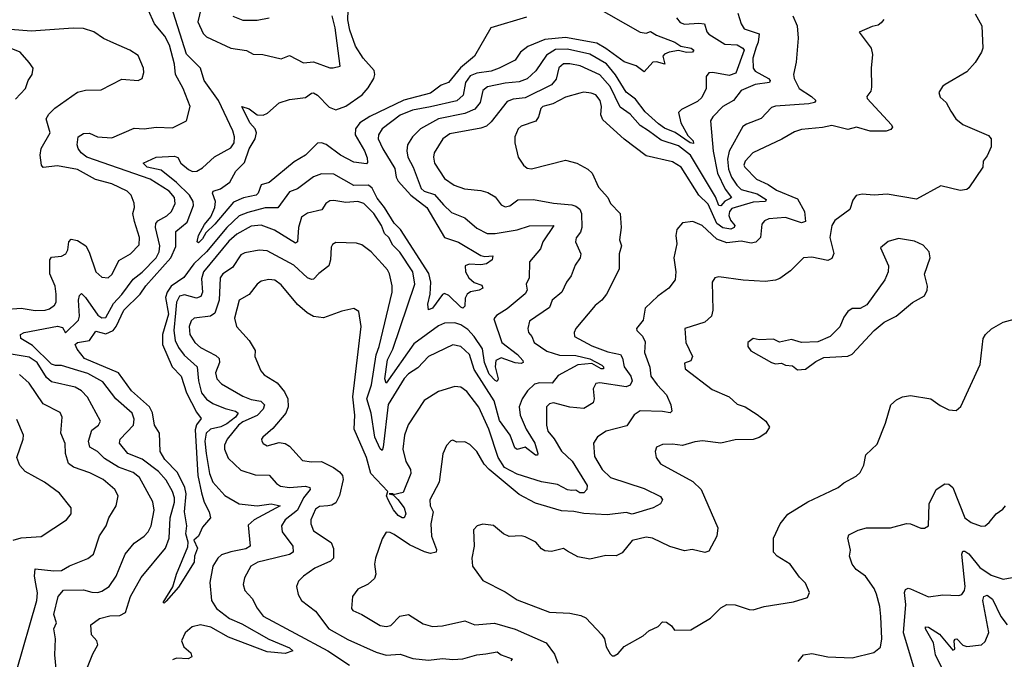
# Model space of a CAD drawing. Extents: x 1552294 to 1694791, y 811929 to 917222.
# Tile 591 of 643: x 1665018 to 1669900, y 888173 to 891346. Entities that reach past the tile are written whole.
import ezdxf

# ---------------------------------------------------------------- set-up
doc = ezdxf.new("R2010")
doc.units = 0

msp = doc.modelspace()

# ---------------------------------------------------------------- linework, layer by layer
at = {"layer": '0CON10XD'}
for points in [[(1665325.3, 888064.7), (1665379.8, 888200.2), (1665405.5, 888245), (1665400, 888265), (1665373.3, 888295), (1665370.6, 888345), (1665413.8, 888376.2), (1665465, 888388.9), (1665515, 888390), (1665542.2, 888405), (1665566.9, 888485), (1665621, 888579), (1665741.3, 888725), (1665758.7, 888775), (1665764.8, 888875.2), (1665785, 888952.5), (1665785.2, 888975), (1665776.4, 889005), (1665745, 889062.7), (1665705.7, 889105), (1665625, 889166.7), (1665553.6, 889195), (1665513.1, 889245), (1665515.5, 889265), (1665581.8, 889335), (1665585.9, 889365), (1665575.3, 889395), (1665494.6, 889465), (1665430.2, 889550.2), (1665355, 889591.2), (1665306, 889606), (1665225, 889630), (1665195, 889630), (1665175, 889637.5), (1665080.8, 889730.8), (1665024.3, 889765), (1665021.9, 889785), (1665040, 889795), (1665205, 889826.3), (1665229.9, 889819.9), (1665245, 889792.2), (1665309.1, 889855), (1665313.8, 889876.2), (1665310.3, 889955), (1665315, 889978.8), (1665325, 889988.1), (1665345, 889968.2), (1665405, 889880), (1665425, 889866.6), (1665445, 889868.9), (1665482.3, 889937.7), (1665525, 889982.4), (1665581.2, 890058.8), (1665625, 890093.7), (1665695.2, 890165), (1665709.2, 890195), (1665713.5, 890225), (1665690.8, 890315), (1665692.2, 890335), (1665702.2, 890347.8), (1665746.8, 890373.2), (1665770.9, 890395), (1665788.4, 890435), (1665784.7, 890465), (1665759.5, 890495), (1665665, 890554.8), (1665350.6, 890665), (1665323.5, 890685), (1665307.2, 890707.2), (1665302.5, 890725), (1665307.8, 890765), (1665335, 890781.3), (1665363.5, 890783.5), (1665403.8, 890765), (1665475, 890760.4), (1665585, 890808.1), (1665635, 890804.4), (1665695, 890813.5), (1665775, 890809.6), (1665844.2, 890845), (1665862.7, 890915), (1665828.4, 891005), (1665790.3, 891075), (1665784.7, 891125), (1665760.9, 891219.1), (1665737.3, 891265), (1665685.8, 891325), (1665654.6, 891395)], [(1667055, 890913.8), (1666965, 890896.7), (1666905, 890873.2), (1666815.4, 890805), (1666797.5, 890775), (1666796.1, 890755), (1666819.2, 890705), (1666878.3, 890608.3), (1666884.9, 890565), (1666894.2, 890545), (1666956.7, 890475), (1667037.2, 890415), (1667123.8, 890265), (1667192.9, 890242.9), (1667305, 890176.8), (1667325, 890171.4), (1667364.2, 890174.2), (1667360, 890155), (1667331.9, 890135), (1667305, 890130.2), (1667246.9, 890133.1), (1667226.9, 890125), (1667229.2, 890095), (1667245.4, 890065), (1667272, 890042), (1667309.2, 890029.2), (1667314.2, 890015), (1667296.3, 890003.7), (1667253.6, 889996.4), (1667236.4, 889985), (1667227.1, 889965), (1667225.8, 889925), (1667215, 889915.5), (1667205, 889920.9), (1667145, 889977.5), (1667125, 889987.5), (1667115, 889982.2), (1667065, 889914.6), (1667045, 889906.7), (1667042.1, 889935), (1667053.1, 889985), (1667056.1, 890045), (1667046.7, 890086.7), (1666906.9, 890305), (1666875, 890336.1), (1666827.3, 890415), (1666790.2, 890460.2), (1666765, 890511.3), (1666747.7, 890525), (1666675, 890524.3), (1666575, 890580.7), (1666515, 890581.1), (1666475, 890566), (1666395, 890507.3), (1666355, 890492.7), (1666297.7, 890412.3), (1666235, 890412.7), (1666149.4, 890390.6), (1666106.8, 890373.2), (1666044.4, 890315.6), (1665943.5, 890195), (1665881.1, 890135), (1665832.4, 890067.6), (1665769.3, 890025), (1665749.3, 889995), (1665741.5, 889968.5), (1665756.3, 889885), (1665725.6, 889785), (1665726.3, 889735), (1665773.7, 889623.7), (1665818.3, 889578.3), (1665845.1, 889495), (1665895, 889398.9), (1665917.8, 889367.8), (1665894.2, 889335.8), (1665888.7, 889311.3), (1665901.2, 889085), (1665918.9, 888998.9), (1665932.7, 888952.7), (1665957.8, 888905), (1665964, 888875), (1665925, 888828.8), (1665905.3, 888784.7), (1665882, 888765), (1665899.2, 888725), (1665884.6, 888685), (1665883.3, 888655), (1665805, 888531.2), (1665745, 888462), (1665735, 888452), (1665730, 888455), (1665776.6, 888533.4), (1665794.7, 888595), (1665851.9, 888731.9), (1665852.9, 888755), (1665841.2, 888795), (1665846.8, 888835), (1665835.2, 888905), (1665843.7, 888995), (1665836.2, 889025), (1665800.2, 889100.2), (1665738.1, 889165), (1665714.4, 889205), (1665710.8, 889295), (1665685.9, 889335), (1665676.8, 889396.8), (1665661.6, 889425), (1665571.9, 889505), (1665508.4, 889595), (1665338.5, 889665), (1665302.3, 889712.3), (1665292.9, 889735), (1665304.2, 889745), (1665364.4, 889755.6), (1665395, 889800.4), (1665445, 889788.3), (1665481, 889805), (1665496.4, 889825), (1665534.9, 889905.1), (1665615.6, 889985), (1665643.3, 890026.7), (1665766.6, 890165), (1665791.8, 890221.8), (1665791.6, 890295), (1665848.3, 890341.7), (1665879.6, 890425), (1665877.9, 890445), (1665860.2, 890475), (1665795, 890538.7), (1665719.6, 890599.6), (1665650, 890615), (1665630, 890635), (1665695, 890664.3), (1665785, 890669.6), (1665802.3, 890662.3), (1665817.2, 890635), (1665855, 890603.1), (1665875, 890593.8), (1665895.7, 890594.3), (1665925, 890611.2), (1665983.8, 890666.2), (1666065, 890710), (1666081.2, 890735), (1666082.5, 890765), (1666074.6, 890795), (1666004.1, 890945), (1665932.3, 891045), (1665914.7, 891105), (1665845.7, 891175), (1665769.1, 891415)], [(1667531.7, 891358.3), (1667354.4, 891305.6), (1667272.9, 891165), (1667203, 891107), (1667144.7, 891035.3), (1667108, 891022), (1667055, 890981.5), (1666923.3, 890946.7), (1666753.5, 890866.5), (1666704.7, 890835), (1666682.6, 890805), (1666681.2, 890775), (1666727.4, 890695), (1666740.5, 890660.5), (1666742.9, 890637.1), (1666738, 890632), (1666675, 890640), (1666609.1, 890675), (1666537.2, 890727.2), (1666515, 890735.3), (1666495, 890733.8), (1666435.4, 890675), (1666378.3, 890641.7), (1666255, 890538), (1666215, 890527.5), (1666200, 890485), (1666190, 890475), (1666128.1, 890461.9), (1666078.7, 890441.3), (1665985, 890331.1), (1665941.4, 890288.6), (1665925, 890259.5), (1665905, 890240), (1665897.5, 890245), (1665904.7, 890275), (1665935, 890330.9), (1665965, 890368.6), (1665985.4, 890415), (1665988, 890445), (1665973.3, 890485), (1665977.5, 890495), (1666013.6, 890506.4), (1666060, 890540), (1666089.5, 890595), (1666131.8, 890638.2), (1666155, 890705.6), (1666185.3, 890754.7), (1666192.4, 890785), (1666184.8, 890804.8), (1666158.9, 890835), (1666120, 890915), (1666155, 890904), (1666195, 890874.3), (1666225, 890871.9), (1666246.9, 890883.1), (1666305, 890934), (1666355, 890950.8), (1666435, 890960.8), (1666465, 890982.5), (1666475, 890982.9), (1666495, 890971.4), (1666552.8, 890912.8), (1666585, 890899.7), (1666635, 890916.5), (1666715.9, 890974.1), (1666745, 891007.8), (1666773.4, 891055), (1666779.2, 891075), (1666774.8, 891095), (1666721.2, 891155), (1666683, 891215), (1666654.9, 891294.9), (1666644.8, 891345.2), (1666646, 891394)], [(1665917.6, 891405), (1665901.9, 891335), (1665927.2, 891277.2), (1665945, 891261.1), (1666065, 891205.3), (1666142.9, 891192.9), (1666175, 891175.7), (1666223.4, 891173.4), (1666315, 891152.7), (1666355, 891169.2), (1666425, 891132.5), (1666475, 891137.5), (1666555, 891108.1), (1666572.7, 891107.3), (1666606.7, 891115), (1666581.9, 891305), (1666567.3, 891365)], [(1667864.5, 891415), (1668095, 891284), (1668125, 891279.7), (1668145, 891288.2), (1668175, 891269.8), (1668265.6, 891235), (1668296.7, 891215), (1668347.5, 891205), (1668360, 891195), (1668354.5, 891185.5), (1668325, 891184.1), (1668285, 891193.3), (1668238.9, 891185), (1668215.5, 891175), (1668207.3, 891165), (1668217.5, 891125), (1668175, 891136.8), (1668157.5, 891135), (1668115, 891088), (1668075, 891117.1), (1668015, 891136.5), (1667924, 891204), (1667879.6, 891229.6), (1667725, 891257.5), (1667622.5, 891247.5), (1667536.8, 891213.2), (1667501.8, 891185), (1667474.7, 891145.3), (1667395.6, 891105), (1667355, 891090.2), (1667285, 891081.7), (1667251.9, 891068.1), (1667228.3, 891035), (1667217.4, 890972.6), (1667185.6, 890944.4), (1667055, 890913.8)], [(1668578.7, 891378.7), (1668595.3, 891325.3), (1668611, 891301), (1668685, 891276), (1668679.8, 891235), (1668669.6, 891210.4), (1668653, 891155), (1668655.3, 891105), (1668665, 891091.2), (1668731.5, 891055), (1668738.8, 891045), (1668735.6, 891035), (1668665, 891024.2), (1668595.6, 890995), (1668556.9, 890945), (1668503.8, 890915), (1668454.7, 890865), (1668442.8, 890845), (1668456.7, 890693.3), (1668478.6, 890585), (1668515.8, 890505.8), (1668547.2, 890465), (1668540.9, 890459.1), (1668514.5, 890445.5), (1668495, 890423.5), (1668485, 890423.9), (1668468.2, 890468.2), (1668343.5, 890675), (1668285, 890720.6), (1668198.5, 890748.5), (1668135.7, 890795.7), (1668095, 890822), (1668045, 890877.1), (1667995, 890912), (1667946.5, 891015), (1667895, 891073.2), (1667796.6, 891116.6), (1667745, 891128), (1667715, 891126.8), (1667691.9, 891108.1), (1667678.8, 891051.2), (1667655, 891022.6), (1667525, 890958.8), (1667465, 890952.1), (1667435, 890940.7), (1667355, 890838.8), (1667331.9, 890818.1), (1667305, 890807.5), (1667150.7, 890779.3), (1667116.8, 890755), (1667073.8, 890685), (1667070, 890665), (1667075.4, 890635), (1667125, 890558.8), (1667172.5, 890525), (1667223, 890507), (1667305, 890498.5), (1667338.5, 890488.5), (1667375, 890467.5), (1667405, 890427.5), (1667425, 890418.5), (1667447.6, 890422.4), (1667487.4, 890452.6), (1667565, 890454.6), (1667665, 890436.2), (1667755, 890428.4), (1667775, 890421.8), (1667795.5, 890405.5), (1667803, 890385), (1667805.4, 890314.6), (1667798, 890292), (1667776.7, 890263.3), (1667773.1, 890245), (1667800, 890185), (1667797.5, 890165), (1667772.2, 890127.8), (1667751.8, 890075), (1667728.9, 890045), (1667705.5, 889995), (1667658.5, 889955), (1667645, 889918), (1667545, 889850), (1667537.5, 889815), (1667541.4, 889795), (1667557.5, 889775), (1667568.2, 889745), (1667631.1, 889701.1), (1667695, 889681.6), (1667775, 889680.5), (1667845, 889664.3), (1667905, 889632.5), (1667912.5, 889625), (1667912, 889615), (1667901.5, 889615), (1667855, 889641), (1667785, 889634.2), (1667688, 889582), (1667657.6, 889542.4), (1667595, 889545.2), (1667571.3, 889538.7), (1667535.2, 889504.8), (1667508.6, 889465), (1667495.2, 889425), (1667498.7, 889385), (1667528.9, 889315), (1667572.2, 889245), (1667586.6, 889195), (1667585, 889186.7), (1667575, 889186.7), (1667525, 889226.1), (1667485, 889214), (1667473.2, 889223.2), (1667450.3, 889285), (1667397.2, 889357.2), (1667370.8, 889455), (1667271.6, 889611.6), (1667247.8, 889685), (1667205, 889724.7), (1667165, 889733.8), (1667045, 889676.2), (1666991.5, 889618.5), (1666945, 889590), (1666925, 889566.7), (1666845, 889436.9), (1666820.6, 889225), (1666815, 889209.2), (1666805, 889217.8), (1666779.5, 889275), (1666761, 889395), (1666738.7, 889465), (1666763.1, 889535), (1666785.8, 889684.2), (1666800.8, 889725), (1666865.3, 889995), (1666865.3, 890025.3), (1666851.2, 890085), (1666841.8, 890105), (1666814.6, 890135), (1666761.1, 890195), (1666715, 890230), (1666688.3, 890238.3), (1666585, 890241.1), (1666568.5, 890231.5), (1666562.2, 890217.8), (1666558.8, 890155), (1666550.5, 890125), (1666502, 890088), (1666475, 890058.9), (1666465, 890057.1), (1666445, 890065.4), (1666378, 890128), (1666245, 890199.7), (1666205, 890202.7), (1666135, 890189.1), (1666115, 890179.2), (1666072.7, 890117.3), (1666025.5, 890085), (1666012.2, 890065), (1666006.4, 889955), (1665985, 889891.2), (1665964.8, 889875.2), (1665883.7, 889866.3), (1665868.2, 889851.8), (1665858.2, 889825), (1665861.8, 889785), (1665886.2, 889745), (1665915, 889719.6), (1665991.1, 889681.1), (1666007.3, 889665), (1666008.5, 889645), (1665988.9, 889595), (1665994.6, 889565), (1666019.1, 889539.1), (1666125, 889478), (1666165, 889462.4), (1666214.1, 889454.1), (1666232.1, 889435), (1666225.3, 889415), (1666195, 889383), (1666125, 889351.4), (1666103, 889335), (1666047.3, 889265), (1666034.2, 889235.8), (1666034, 889215), (1666051.6, 889171.6), (1666115, 889112.2), (1666185, 889089.1), (1666255, 889087.1), (1666290.9, 889045), (1666311.9, 889031.9), (1666355.2, 889025.2), (1666435, 889031.6), (1666457.1, 889025), (1666458.4, 889015), (1666424.9, 888975.1), (1666396, 888914), (1666333.5, 888865), (1666315.5, 888835), (1666319.5, 888805), (1666372.2, 888735), (1666373.1, 888705), (1666356.1, 888693.9), (1666234, 888664), (1666198.6, 888655), (1666164.5, 888635), (1666132.3, 888577.7), (1666126.2, 888545), (1666134.5, 888515), (1666170.4, 888475), (1666195, 888427.1), (1666225, 888387.5), (1666545, 888216.2), (1666653.8, 888143.8)], [(1666075, 891363.1), (1666125, 891344.6), (1666195.4, 891344.6), (1666255, 891355.6)], [(1669303.4, 891346.6), (1669289.9, 891330.1), (1669275, 891319.4), (1669245, 891313.1), (1669180, 891285), (1669240, 891205), (1669246.4, 891173.6), (1669240, 891105), (1669241.7, 891011.7), (1669237.9, 890992.1), (1669218.8, 890965), (1669220, 890955), (1669340, 890825), (1669346.2, 890813.8), (1669338, 890802), (1669315, 890794), (1669235, 890793.3), (1669166.4, 890813.6), (1669125, 890801.2), (1669045, 890821.2), (1668999.4, 890810.6), (1668895, 890800.8), (1668859.5, 890790.5), (1668797, 890753), (1668652.5, 890685), (1668615.6, 890645), (1668608.6, 890625), (1668612.9, 890615), (1668671.9, 890555), (1668728.9, 890528.9), (1668770.8, 890500.8), (1668875, 890456.9), (1668910, 890395), (1668914.5, 890345.5), (1668895, 890339.1), (1668814.7, 890364.7), (1668731.7, 890358.3), (1668711.7, 890348.3), (1668698.1, 890331.9), (1668690.4, 890265), (1668667.9, 890242.1), (1668645, 890237.8), (1668595, 890247.8), (1668525, 890239.6), (1668475, 890257.8), (1668401.9, 890325), (1668355, 890345.7), (1668305, 890338), (1668276.7, 890305), (1668271.9, 890275), (1668276.9, 890235), (1668261.1, 890165), (1668270.8, 890095), (1668267.3, 890055), (1668236.9, 890015), (1668181.4, 889975), (1668118.8, 889915), (1668108.6, 889855), (1668076, 889815), (1668078, 889805), (1668106.6, 889776.6), (1668118.5, 889748.5), (1668115.3, 889695), (1668141.8, 889621.8), (1668147.8, 889577.8), (1668178.2, 889535), (1668225, 889485.6), (1668246.4, 889435), (1668252.2, 889405), (1668243.3, 889396.7), (1668205, 889403.2), (1668094.1, 889405.9), (1668064.3, 889385.7), (1668029, 889331), (1667926.2, 889305), (1667882.8, 889277.2), (1667863.1, 889245), (1667868.7, 889178.7), (1667906.5, 889115), (1667947.8, 889075), (1668115, 889021.3), (1668195, 888981.5), (1668205.5, 888965), (1668195.3, 888944.7), (1668159.4, 888925), (1668055, 888894), (1668025, 888901.6), (1667930.6, 888889.4), (1667815, 888896.3), (1667765, 888906.4), (1667705, 888909.5), (1667575, 888948.2), (1667495, 888990.3), (1667345.9, 889115), (1667321.3, 889141.3), (1667284.7, 889204.7), (1667249.3, 889239.3), (1667225, 889252.9), (1667185, 889250), (1667165, 889260), (1667155, 889257.5), (1667135, 889233.3), (1667116.6, 889193.4), (1667097.2, 889052.8), (1667050.9, 888965), (1667053.4, 888935), (1667067.5, 888905), (1667057.2, 888845), (1667060.3, 888785), (1667085, 888717.5), (1667082.5, 888705), (1667055, 888697.9), (1667025, 888705.9), (1666950.8, 888740.8), (1666875, 888792.5), (1666855, 888802.7), (1666835.8, 888804.2), (1666815, 888771.2), (1666781.9, 888675), (1666777.8, 888645), (1666783.6, 888595), (1666776.7, 888575), (1666745, 888545.7), (1666695, 888520.8), (1666668.8, 888485), (1666663.8, 888425), (1666670, 888415), (1666715, 888395.8), (1666805, 888341.9), (1666835, 888336.7), (1666858.1, 888341.9), (1666902.2, 888387.7), (1666946.2, 888396.2), (1667018.6, 888348.6), (1667065, 888336.4), (1667115, 888340), (1667225, 888363.5), (1667275, 888344.6), (1667372.4, 888352.4), (1667475, 888322.8), (1667628, 888255), (1667669.2, 888199.2), (1667686.9, 888155)], [(1668275, 891355.8), (1668292.8, 891332.7), (1668315, 891323.8), (1668385, 891329.6), (1668413.8, 891325), (1668425, 891286), (1668435, 891274.3), (1668514.4, 891224.4), (1668575, 891221.1), (1668603.9, 891205), (1668610, 891195), (1668569.6, 891080.4), (1668535, 891069.3), (1668455.3, 891084.7), (1668435, 891083.1), (1668422.5, 891065), (1668421.1, 891005), (1668400.1, 890959.9), (1668379.4, 890940.6), (1668298.9, 890901.1), (1668285, 890886.2), (1668295.7, 890835), (1668331.4, 890771.4), (1668356.9, 890745), (1668358.5, 890731.5), (1668342.9, 890735), (1668267.3, 890787.3), (1668215, 890807.8), (1668185, 890830.4), (1668119.5, 890889.5), (1668072.1, 890952.1), (1668025, 890987.5), (1667972, 891072), (1667927.7, 891127.7), (1667845.1, 891175.1), (1667735, 891200.3), (1667675, 891198.1), (1667629.6, 891170.4), (1667577.7, 891092.3), (1667535, 891053.2), (1667495, 891037.7), (1667425, 891031.5), (1667336.9, 891013.1), (1667314.8, 890995.2), (1667301.8, 890935), (1667275, 890902.5), (1667225, 890881.6), (1667094.3, 890855), (1667005.6, 890804.4), (1666965.7, 890764.3), (1666940.7, 890725), (1666936.9, 890695), (1666942.1, 890665), (1666969.5, 890615), (1667008.1, 890508.1), (1667024.2, 890495), (1667075, 890479.5), (1667118.6, 890428.6), (1667159.3, 890389.3), (1667225, 890362.5), (1667285, 890312.5), (1667336.4, 890286.4), (1667375, 890285.3), (1667485, 890304.3), (1667545, 890324.3), (1667665.9, 890325), (1667612, 890245), (1667601.1, 890208.9), (1667545.6, 890145), (1667544.6, 890065.4), (1667528.9, 890035), (1667534, 890005), (1667525, 889985.6), (1667435, 889911.3), (1667381.9, 889878.1), (1667368.5, 889861.5), (1667408.9, 889745), (1667486.2, 889685), (1667513.1, 889655), (1667514, 889645), (1667505, 889640.9), (1667475, 889644.8), (1667405, 889669.1), (1667379.1, 889655), (1667374.8, 889624.8), (1667389.6, 889565), (1667385, 889551.4), (1667375, 889555.6), (1667345, 889588.5), (1667322.8, 889645), (1667313.1, 889713.1), (1667272.1, 889775), (1667239.4, 889809.4), (1667205, 889833), (1667175, 889842.1), (1667125, 889840.4), (1667095, 889828.1), (1666972.3, 889737.7), (1666835, 889542.5), (1666828.2, 889565), (1666841.9, 889658.1), (1666868.1, 889711.9), (1666976.5, 890035), (1666967.9, 890095), (1666902.3, 890192.3)], [(1669756.2, 891375), (1669788, 891315), (1669792.9, 891205), (1669787.5, 891185), (1669755.6, 891134.4), (1669715, 891087.5), (1669606.7, 891025), (1669593.8, 891015), (1669576, 890985), (1669581.9, 890961.9), (1669611.2, 890935), (1669635, 890892.5), (1669660, 890855), (1669695, 890826.2), (1669821.4, 890771.4), (1669835.7, 890755), (1669834.6, 890715), (1669815, 890671.4), (1669795.6, 890645), (1669793.3, 890615), (1669725, 890512.5), (1669715, 890504.3), (1669681.2, 890498.8), (1669585, 890522.5), (1669465, 890455.6), (1669319.1, 890480.9), (1669255, 890475.8), (1669195, 890481.2), (1669166.1, 890473.9), (1669148.3, 890451.7), (1669133.8, 890405), (1669060.3, 890349.7), (1669044.6, 890325), (1669034.7, 890265.3), (1669054.3, 890185.7), (1669045, 890161.2), (1669025, 890151.1), (1668945, 890167.5), (1668904.6, 890165.4), (1668840.2, 890099.8), (1668787.8, 890062.2), (1668765, 890053.6), (1668715, 890048.2), (1668605.4, 890054.6), (1668485, 890070.5), (1668464.5, 890065.5), (1668451.9, 890045), (1668455.5, 889905), (1668447.8, 889875), (1668415, 889845.5), (1668316.7, 889815), (1668320.5, 889745), (1668354.2, 889675), (1668346, 889654), (1668315, 889642.5), (1668318, 889615), (1668452.2, 889512.2), (1668535, 889475.5), (1668575, 889439.4), (1668615, 889426.4), (1668675, 889387.5), (1668718.1, 889355), (1668735.6, 889325), (1668718, 889295), (1668685, 889274.4), (1668655, 889264.4), (1668565, 889261.4), (1668494.5, 889245.5), (1668402.8, 889257.2), (1668365, 889252.2), (1668305, 889233.6), (1668255, 889240.8), (1668205, 889239.1), (1668176, 889225), (1668168.1, 889205), (1668173.8, 889173.8), (1668195, 889143.3), (1668355.6, 889055.6), (1668397.5, 889015), (1668480, 888825), (1668474.6, 888785), (1668435, 888709.7), (1668415, 888703.2), (1668352.1, 888717.9), (1668315, 888710.8), (1668242.2, 888732.2), (1668155, 888773.8), (1668125, 888778.5), (1668055, 888761.9), (1668005, 888702), (1667975, 888686.9), (1667925, 888688.9), (1667845, 888669.5), (1667785, 888682.5), (1667735, 888710.6), (1667715, 888723.1), (1667655, 888708.6), (1667621.7, 888711.7), (1667605, 888721.2), (1667576.7, 888755), (1667525, 888780.8), (1667505, 888785.7), (1667445, 888782), (1667416.7, 888795), (1667367.4, 888837.4), (1667315, 888844.4), (1667286.2, 888835), (1667268, 888815), (1667270.8, 888735), (1667260, 888675), (1667262.5, 888635), (1667314.6, 888564.6), (1667425, 888507.8), (1667485, 888467.8), (1667645, 888408), (1667745, 888401.8), (1667800.8, 888390.8), (1667825, 888379.5), (1667904.5, 888294.5), (1667918, 888275), (1667926.7, 888235), (1667945, 888200), (1667955, 888190), (1667965, 888190)], [(1668852.1, 891365), (1668872.4, 891315), (1668878, 891255), (1668867.7, 891135), (1668855.3, 891075), (1668857.5, 891055), (1668882.3, 891005), (1668944.7, 890965), (1668965.5, 890945), (1668959.2, 890935), (1668931.5, 890928.5), (1668765, 890916.9), (1668745, 890910), (1668693.7, 890856.4), (1668621.7, 890828.2), (1668604.2, 890815.8), (1668535.8, 890694.2), (1668528, 890655), (1668533.3, 890605), (1668547.3, 890565), (1668573.3, 890525), (1668595, 890503.5), (1668675, 890482.2), (1668720, 890455), (1668715.9, 890444.1), (1668655, 890440.5), (1668549.6, 890410.4), (1668537.4, 890395), (1668534.9, 890375), (1668542.5, 890352.4), (1668563.2, 890325), (1668560.9, 890315), (1668543.4, 890306.6), (1668505, 890313.8), (1668474, 890335), (1668431.7, 890431.7), (1668385.4, 890475.4), (1668298.2, 890615), (1668255, 890641.5), (1668125, 890671.1), (1668015, 890752.9), (1667910.2, 890850.2), (1667899.5, 890875), (1667902.5, 890915), (1667896.4, 890945), (1667875, 890973.1), (1667852.1, 890982.1), (1667815, 890986.7), (1667795, 890982.2), (1667725, 890961.8), (1667662, 890928), (1667611.1, 890915), (1667601.8, 890905), (1667591.2, 890865), (1667576.8, 890843.2), (1667505, 890817.5), (1667489.4, 890805), (1667472.7, 890765), (1667472.5, 890735), (1667489.4, 890665), (1667515.8, 890625), (1667535, 890609.4), (1667555, 890606.7), (1667725, 890648.6), (1667780, 890635), (1667835, 890604.3), (1667857.1, 890585), (1667888.1, 890515), (1667934, 890465), (1667947.5, 890435), (1667995.4, 890385.4), (1668000, 890315), (1667991.9, 890255), (1668002, 890225), (1667990.8, 890185), (1667991.1, 890108.9), (1667926.9, 889985), (1667904.3, 889955), (1667871.2, 889928.8)], [(1664938.1, 889908.1), (1665025, 889915.9), (1665095, 889904.1), (1665145, 889905.4), (1665165, 889911.1), (1665190, 889930), (1665199.2, 889945), (1665199.3, 889985), (1665193.3, 890025), (1665166.8, 890085), (1665167.8, 890155), (1665175, 890168.1), (1665225, 890172.8), (1665246.7, 890185), (1665256.5, 890205), (1665261.4, 890245), (1665273.3, 890256.7), (1665305, 890251.2), (1665345.2, 890225.2), (1665363, 890193), (1665395, 890095.7), (1665425, 890068.9), (1665455.8, 890065), (1665476.2, 890083.8), (1665508.9, 890151.1), (1665566.7, 890185), (1665610.6, 890229.4), (1665612, 890265), (1665586.8, 890345), (1665579.4, 890385), (1665587.6, 890415), (1665585.9, 890435.9), (1665571.2, 890475), (1665551.1, 890495), (1665475, 890531.4), (1665393.8, 890553.8), (1665305, 890603.8), (1665205, 890621.8), (1665135, 890612.3), (1665125.3, 890625), (1665119.5, 890675), (1665125, 890707.1), (1665168.4, 890785), (1665148.4, 890855), (1665161.7, 890878.3), (1665192.3, 890907.7), (1665305, 890986.7), (1665345, 890996.2), (1665421.3, 890998.7), (1665525, 891051.9), (1665605, 891044.2), (1665625.8, 891054.2), (1665633.9, 891083.9), (1665631.4, 891105), (1665605, 891168), (1665563.3, 891195), (1665485, 891230), (1665433.6, 891253.6), (1665385, 891285.7), (1665335, 891302.2), (1665283.8, 891303.8), (1665075, 891289.8), (1664930.6, 891300.6)], [(1664997.6, 890952.4), (1665047.5, 891005), (1665060.6, 891045), (1665079.2, 891075), (1665084, 891105), (1665065, 891134), (1665020, 891185), (1664975, 891203.5)], [(1666902.3, 890192.3), (1666867.5, 890227.5), (1666847.9, 890265), (1666826.8, 890285), (1666811.1, 890325), (1666773.3, 890385), (1666725, 890434.6), (1666695, 890444.2), (1666635, 890438.9), (1666575, 890449.2), (1666555, 890446.9), (1666535.3, 890434.7), (1666516.6, 890403.4), (1666444.3, 890385.7), (1666415, 890366.5), (1666399.6, 890315), (1666396.2, 890245), (1666385, 890237.1), (1666281.6, 890301.6), (1666215, 890326.8), (1666165, 890322.7), (1666095, 890282.4), (1666055, 890247.6), (1665928.7, 890095), (1665919.8, 890060.2), (1665924.7, 889995.3), (1665916.2, 889973.8), (1665895, 889965.3), (1665835, 889980.9), (1665810.4, 889975), (1665795, 889945.8), (1665790.4, 889889.6), (1665781.7, 889805), (1665789, 889755), (1665805, 889720.3), (1665832.7, 889682.7), (1665897.1, 889625), (1665904.2, 889554.2), (1665919.5, 889495), (1665945, 889463.3), (1665975, 889442.6), (1666036.8, 889416.8), (1666088.2, 889405), (1666100.5, 889395), (1666088, 889375), (1666045, 889341.4), (1666015, 889327.1), (1665964.5, 889315), (1665942, 889295), (1665936.2, 889255), (1665942.5, 889195), (1665958.8, 889095), (1665975, 889052.3), (1666035, 888986.2), (1666105.8, 888945), (1666195, 888935.3), (1666265, 888944.7), (1666309.2, 888935), (1666180.6, 888865), (1666151.5, 888838.5), (1666160, 888735), (1666138.5, 888721.5), (1666065, 888707), (1666019, 888691), (1666001.1, 888675), (1665975.5, 888635), (1665961.4, 888555), (1665969.3, 888465), (1665993.8, 888425), (1666058.1, 888375), (1666119.2, 888349.2), (1666253.5, 888273.5), (1666355, 888231.1), (1666371.9, 888215), (1666335, 888201.8), (1666245, 888211.2), (1666052.8, 888282.8), (1665965, 888332.8), (1665915, 888345.2), (1665873.1, 888335), (1665837.7, 888305), (1665819.8, 888265), (1665831.3, 888235), (1665866.2, 888205), (1665871.9, 888185), (1665853.5, 888176.5), (1665795, 888178.3), (1665775, 888171)], [(1668875, 889610), (1668915, 889613.3), (1668965, 889651.2), (1669005, 889670), (1669125, 889677.8), (1669145, 889687.5), (1669255, 889804.2), (1669305, 889846.2), (1669363.3, 889875), (1669445, 889943.8), (1669503.6, 889976.4), (1669517.5, 890005), (1669520, 890025), (1669504.2, 890084.2), (1669532.9, 890165), (1669528, 890195), (1669497.9, 890227.9), (1669455, 890246.9), (1669375, 890260.8), (1669325, 890245.7), (1669286.7, 890215), (1669325.8, 890125), (1669324.3, 890095), (1669307.5, 890055), (1669218.3, 889931.7), (1669185, 889914.2), (1669145, 889913.8), (1669125, 889898.8), (1669105, 889870), (1669085, 889823.3), (1669036.2, 889775), (1668975, 889748.8), (1668895, 889744.2), (1668845, 889760.6), (1668785, 889746), (1668755, 889762), (1668685, 889758.8), (1668655, 889764), (1668628, 889745), (1668628.9, 889725), (1668643.9, 889703.9), (1668745, 889645.6), (1668765, 889639.4), (1668795, 889642), (1668815, 889632.9), (1668849.3, 889629.3), (1668875, 889610)], [(1667871.2, 889928.8), (1667776.1, 889813.9), (1667766.7, 889795), (1667769.4, 889775), (1667855, 889728.7), (1667935, 889699.2), (1667996.7, 889685), (1668007.4, 889667.4), (1668014.7, 889625), (1668047.5, 889577.5), (1668054.7, 889555), (1668045, 889532.9), (1668025, 889525.2), (1667895, 889544.4), (1667875, 889541.2), (1667860.8, 889515), (1667865.6, 889465), (1667861.4, 889445), (1667815, 889417.1), (1667745, 889423.4), (1667665, 889445.4), (1667645, 889441.4), (1667629.4, 889425), (1667630, 889335), (1667636.5, 889305), (1667667.8, 889267.8), (1667705, 889206.3), (1667756.7, 889156.7), (1667832, 889035), (1667830, 889015), (1667815, 888999.4), (1667795, 888999.8), (1667775, 889012.2), (1667755, 889011.2), (1667735, 889014.7), (1667685, 889040.6), (1667605, 889053.9), (1667485, 889091.2), (1667421.3, 889125), (1667389.8, 889175), (1667344.8, 889315), (1667294.8, 889424.8), (1667235, 889501.5), (1667205, 889523.3), (1667175, 889527.1), (1667095, 889502.2), (1667023.1, 889456.9), (1666943.5, 889336.5), (1666926.2, 889285), (1666917.9, 889215), (1666932, 889155), (1666956.2, 889115), (1666957.5, 889095), (1666919.5, 889000.5), (1666870, 888990), (1666870, 888995), (1666850, 888995), (1666870, 888990), (1666893.3, 888966.7), (1666924.7, 888925), (1666932.5, 888895), (1666924.5, 888875.5), (1666915, 888874.6), (1666895, 888887.5), (1666871.2, 888915), (1666844.3, 888965), (1666837.5, 888985), (1666842.5, 889005), (1666758.5, 889095), (1666737.9, 889175), (1666677.2, 889315), (1666680.3, 889385), (1666670.3, 889475), (1666711.5, 889825), (1666698.9, 889898.9), (1666675, 889913.8), (1666615, 889900), (1666525, 889867.8), (1666474.5, 889874.5), (1666442.6, 889892.6), (1666395, 889934.2), (1666315, 890031.1), (1666283.8, 890053.8), (1666252.6, 890057.4), (1666215, 890049.4), (1666195, 890034.2), (1666155, 889982.5), (1666105.6, 889955), (1666083.5, 889865), (1666093.6, 889823.6), (1666155.6, 889755), (1666186, 889705), (1666183.8, 889675), (1666212.9, 889605), (1666230.8, 889585), (1666294.1, 889544.1), (1666330.8, 889500.8), (1666347.5, 889465), (1666348.6, 889425), (1666336.8, 889395), (1666272.3, 889317.7), (1666223.8, 889275), (1666216.2, 889265), (1666218, 889255), (1666225, 889244), (1666245, 889232.9), (1666305, 889248.6), (1666335, 889244.4), (1666355, 889230.6), (1666420, 889160), (1666465, 889153.1), (1666515, 889154.1), (1666574.5, 889125), (1666603.6, 889103.6), (1666617.9, 889085), (1666621.3, 889065), (1666604.4, 888985.6), (1666585, 888949.2), (1666565, 888937.6), (1666545, 888934.7), (1666505, 888932.2), (1666485, 888917.5), (1666461.4, 888865), (1666461.1, 888845), (1666475, 888810.6), (1666562.3, 888752.3), (1666573.5, 888723.5), (1666574.4, 888675), (1666559, 888661), (1666481.9, 888625), (1666424.7, 888585.3), (1666399.8, 888560.2), (1666390.5, 888535), (1666398.8, 888495), (1666415, 888465.7), (1666485, 888411.4), (1666551.5, 888325), (1666645, 888272.2), (1666785, 888208.2), (1666835, 888193.4), (1666905, 888199.2), (1666966.8, 888176.8), (1667045, 888169.7), (1667115, 888177.2), (1667165, 888172.1), (1667215, 888176.3), (1667285, 888196.2), (1667329.8, 888200.2), (1667385, 888210), (1667405.3, 888195.3), (1667460, 888175), (1667454, 888166)], [(1667965, 888190), (1667985, 888202.5), (1668015, 888236.2), (1668109.4, 888290.6), (1668136.7, 888315), (1668184.1, 888335.9), (1668205, 888360), (1668225, 888357.5), (1668249.5, 888339.5), (1668265, 888317.5), (1668345, 888320), (1668443, 888377), (1668495, 888428), (1668525, 888446), (1668565, 888444.2), (1668635, 888420), (1668655, 888419.2), (1668710, 888435), (1668855, 888458), (1668925, 888480), (1668933.8, 888505), (1668915, 888551.2), (1668885, 888581.2), (1668838, 888645), (1668773.8, 888685), (1668756, 888705), (1668755.5, 888775), (1668788.1, 888845), (1668826.3, 888893.7), (1668925.4, 888954.6), (1669037.5, 889007.5), (1669076.2, 889025), (1669105, 889048), (1669165, 889081.2), (1669185, 889100), (1669204.1, 889135.9), (1669213, 889187), (1669269.7, 889240.3), (1669310.8, 889345), (1669338, 889435), (1669365, 889461.2), (1669395, 889476.2), (1669435, 889481.2), (1669535.8, 889465.8), (1669581.7, 889431.7), (1669625, 889411.2), (1669661.7, 889408.3), (1669685, 889427.5), (1669780.8, 889635), (1669795.8, 889765), (1669807.5, 889785), (1669836.8, 889813.2), (1669895, 889846), (1669985, 889871.2)], [(1665202.9, 888075), (1665191.8, 888195), (1665196.1, 888275), (1665187.1, 888325), (1665201.2, 888355), (1665187.1, 888395), (1665208.9, 888485), (1665235, 888515.8), (1665335, 888518.4), (1665375, 888506.5), (1665405, 888505.6), (1665425, 888511.4), (1665461.4, 888535), (1665496.2, 888585), (1665540.5, 888695), (1665585, 888750), (1665635, 888784.4), (1665655, 888805.7), (1665670, 888835), (1665685, 888913.3), (1665678.5, 888955), (1665611.3, 889075), (1665580.7, 889100.7), (1665507.1, 889127.1), (1665439.2, 889169.2), (1665404.4, 889204.4), (1665366.4, 889226.4), (1665359.2, 889255), (1665375, 889310), (1665409.4, 889335), (1665418.5, 889355), (1665354.3, 889474.3), (1665324.5, 889505), (1665293.6, 889523.6), (1665175, 889549.2), (1665151.5, 889571.5), (1665104.2, 889645), (1665065, 889672), (1664975, 889687.8)], [(1665002.5, 888115), (1665103.5, 888465), (1665106.3, 888503.7), (1665097.9, 888547.9), (1665090.7, 888585), (1665095, 888622.5), (1665187.3, 888612.7), (1665225, 888614.7), (1665265, 888637.1), (1665355, 888672.7), (1665383.1, 888695), (1665414.2, 888785.8), (1665446.2, 888835), (1665460, 888875), (1665496.5, 888935), (1665506.4, 888985), (1665490, 889015), (1665431.5, 889065), (1665365, 889097.6), (1665285, 889125.9), (1665260.7, 889145), (1665245.4, 889195), (1665243.7, 889243.7), (1665221.5, 889295), (1665229.1, 889375), (1665217.9, 889397.9), (1665135, 889440.4), (1665065, 889542.9), (1665016.3, 889586.3)], [(1664985.5, 888764.5), (1665024.4, 888775.6), (1665125, 888781.9), (1665250, 888865), (1665272.5, 888895), (1665272.9, 888925), (1665215, 888996.7), (1665141.5, 889051.5), (1665045.7, 889105), (1665018.5, 889135), (1665004.5, 889175), (1665035.6, 889265), (1665036.9, 889285), (1665002.9, 889362.9)], [(1668878, 888162), (1668904.2, 888195.8), (1668945, 888201.4), (1669025, 888185.7), (1669145, 888181.2), (1669253, 888207), (1669286.4, 888233.6), (1669293.1, 888275), (1669287.2, 888385), (1669282.3, 888435), (1669266.4, 888496.4), (1669254.5, 888525), (1669211.5, 888585), (1669165, 888618.9), (1669145.5, 888645), (1669133.1, 888685), (1669136.9, 888715), (1669124.2, 888775), (1669129.7, 888790.3), (1669175, 888814.3), (1669217.5, 888825), (1669335, 888826.2), (1669415, 888847.5), (1669435.5, 888845.5), (1669486.2, 888823.8), (1669505, 888824.2), (1669524, 888835), (1669527.5, 888945), (1669562.5, 889015), (1669605, 889044.3), (1669625, 889041.9), (1669645.3, 889025.3), (1669704.4, 888875), (1669735, 888851.4), (1669785, 888834.3), (1669805, 888836), (1669825, 888851.2), (1669860, 888895), (1669892.1, 888917.9), (1669905.7, 888935)], [(1669451.5, 888135), (1669400, 888305), (1669411.6, 888445), (1669404.5, 888505), (1669410.6, 888519.4), (1669424.2, 888525.8), (1669435, 888522.9), (1669525, 888482.9), (1669595, 888492.5), (1669675, 888490), (1669690, 888495), (1669703.1, 888515), (1669706.2, 888535), (1669689.5, 888695), (1669695, 888709.2), (1669705, 888710.6), (1669725, 888696.5), (1669779.2, 888629.2), (1669835, 888590.7), (1669895, 888571.2), (1669957.2, 888582.8)], [(1669619.2, 888075), (1669558.9, 888195), (1669549.4, 888255), (1669508.7, 888325), (1669510, 888335), (1669525, 888332), (1669578.5, 888298.5), (1669645, 888218), (1669655.6, 888224.4), (1669651.9, 888265), (1669656.1, 888273.9), (1669665, 888274.2), (1669694.3, 888244.3), (1669715, 888236.8), (1669786.2, 888245), (1669805, 888262), (1669823.3, 888306.7), (1669793.9, 888465), (1669799.2, 888485), (1669815, 888491.5), (1669842, 888472), (1669883.5, 888385), (1669915, 888344.4)]]:
    msp.add_lwpolyline(points, dxfattribs=at)

doc.saveas('drawing.dxf')
